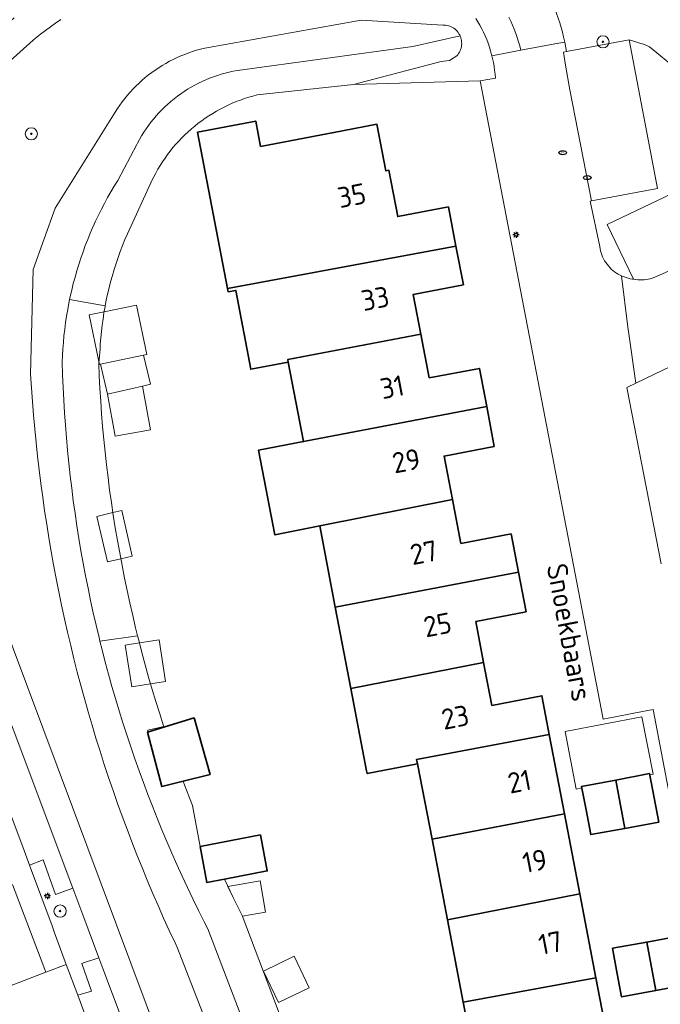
# Model space of a CAD drawing. Header units: metres. Extents: x 152610 to 160096, y 456114 to 462495.
# Tile 628 of 938: x 158870 to 158912, y 460349 to 460414. Entities that reach past the tile are written whole.
import ezdxf
from ezdxf.enums import TextEntityAlignment as Align

# ---------------------------------------------------------------- set-up
doc = ezdxf.new("R2010")
doc.units = ezdxf.units.M
doc.header["$LTSCALE"] = 0.5
doc.layers.get('0').update_dxf_attribs({"linetype": 'CONTINUOUS'})
for name, color, linetype, lineweight in [('B-PV-GR-BEPLANTING_CULTUUR_BODEMBEDEKKER-GV', 251, 'CONTINUOUS', 18), ('B-PV-GR-BEPLANTING_CULTUUR_BOSPLANTSOEN-GV', 251, 'CONTINUOUS', 18), ('B-PV-GR-BOOM-S', 251, 'CONTINUOUS', 25), ('B-PV-GW-TALUD_KRUIN-G', 251, 'CONTINUOUS', 18), ('B-PV-IE-MEUBILAIR-S', 251, 'CONTINUOUS', 25), ('B-PV-OG-BEBOUWING-GV', 6, 'CONTINUOUS', 35), ('B-PV-OG-BEBOUWING-T18', 1, 'CONTINUOUS', 18), ('B-PV-OG-BEBOUWING_OVERBOUWING-GV', 251, 'CONTINUOUS', 18), ('B-PV-OG-BEBOUWING_SCHUUR-GV', 251, 'CONTINUOUS', 18), ('B-PV-OG-TERREIN_BEGROEID-GV', 251, 'CONTINUOUS', 18), ('B-PV-OG-TOPOGRAFIE-T18', 1, 'CONTINUOUS', 18), ('B-PV-VH-GESLOTENVERHARDING_ASFALT-GV', 251, 'CONTINUOUS', 18), ('B-PV-VH-OPENVERHARDING_BETONSTRAATSTEEN-GV', 251, 'CONTINUOUS', 18), ('B-PV-VH-OPENVERHARDING_TEGEL-GV', 251, 'CONTINUOUS', 18)]:
    doc.layers.add(name, color=color, linetype=linetype, lineweight=lineweight)
doc.styles.add('NLCS-ISO', font='NLCS-ISO.ttf')
doc.styles.add('NLCS-ISO-M750-T18', font='NLCS-ISO.ttf', dxfattribs={"height": 1.35})

# ---------------------------------------------------------------- blocks, each defined once
blk = doc.blocks.new('SIE-MEUBILAIR_PAAL_LICHTMAST-SO')
for points in [[(-0.62, 0), (-1, 0)], [(-0.71, 0.71), (-0.44, 0.44)], [(0, 1), (0, 0.62)], [(0.44, 0.44), (0.71, 0.71)], [(1, 0), (0.62, 0)], [(-0.71, -0.71), (-0.44, -0.44)], [(0, -0.62), (0, -1)], [(0.44, -0.44), (0.71, -0.71)]]:
    blk.add_lwpolyline(points)
blk.add_circle((0, 0), 0.5)
blk = doc.blocks.new('SIE-MEUBILAIR_PUT_RIOOLPUT-SO')
blk.add_ellipse((0, 0), major_axis=(1.25, 0), ratio=0.54)
at = {"style": 'NLCS-ISO'}
blk.add_text('ri', height=0.75, dxfattribs=at).set_placement((-0.04, 0.07), align=Align.MIDDLE_CENTER)
blk = doc.blocks.new('SGR-BOOM_GBKN-SO')
at = {"linetype": 'ByBlock', "lineweight": 18}
h = blk.add_hatch(color=0, dxfattribs=at)
h.dxf.hatch_style = 1
edge = h.paths.add_edge_path()
edge.add_arc((0, 0), 0.25, 0, 360)
at = {"color": 0, "linetype": 'ByBlock', "lineweight": 18}
for radius in [2, 0.25]:
    blk.add_circle((0, 0), radius, dxfattribs=at)
at = {"color": 0, "linetype": 'ByBlock', "lineweight": 18, "style": 'NLCS-ISO'}
blk.add_attdef('SOORT', (2.5, 0), '', height=1.5, dxfattribs=at)

msp = doc.modelspace()

# ---------------------------------------------------------------- linework, layer by layer
at = {"layer": 'B-PV-GR-BEPLANTING_CULTUUR_BODEMBEDEKKER-GV', "flags": 128}
msp.add_lwpolyline([(158913.13, 460410.81), (158911.328, 460412.297), (158910.997, 460412.44), (158910.623, 460412.545), (158909.979, 460412.756), (158911.837, 460402.999), (158907.523, 460402.188), (158907.439, 460402.172), (158908.055, 460399.183), (158908.078, 460399.044), (158908.109, 460398.906), (158908.148, 460398.77), (158908.194, 460398.637), (158908.248, 460398.507), (158908.31, 460398.379), (158908.378, 460398.256), (158908.453, 460398.136), (158908.535, 460398.021), (158908.623, 460397.911), (158908.717, 460397.806), (158908.817, 460397.707), (158908.923, 460397.613), (158909.034, 460397.525), (158909.149, 460397.444), (158909.269, 460397.37), (158909.393, 460397.302), (158909.487, 460397.258), (158909.521, 460397.242), (158909.652, 460397.189), (158909.785, 460397.143), (158909.921, 460397.105), (158910.059, 460397.075), (158910.198, 460397.053), (158910.273, 460397.044), (158908.552, 460400.635), (158926.441, 460409.169)], dxfattribs=at)
at = {"layer": 'B-PV-GR-BEPLANTING_CULTUUR_BOSPLANTSOEN-GV', "flags": 128}
for points in [[(158888.82, 460337.46), (158882.35, 460354.4), (158882.106, 460354.877), (158881.734, 460355.619), (158881.368, 460356.365), (158881.01, 460357.114), (158880.659, 460357.866), (158880.315, 460358.622), (158879.979, 460359.381), (158879.65, 460360.144), (158879.328, 460360.909), (158879.014, 460361.678), (158878.707, 460362.449), (158878.408, 460363.224), (158878.116, 460364.001), (158877.832, 460364.781), (158877.555, 460365.564), (158877.286, 460366.35), (158877.024, 460367.138), (158876.77, 460367.928), (158876.523, 460368.721), (158876.284, 460369.516), (158876.053, 460370.314), (158875.83, 460371.113), (158875.614, 460371.915), (158875.406, 460372.719), (158875.267, 460373.276), (158875.205, 460373.525), (158875.013, 460374.333), (158874.828, 460375.142), (158874.651, 460375.954), (158874.482, 460376.766), (158874.321, 460377.581), (158874.168, 460378.397), (158874.022, 460379.215), (158873.885, 460380.034), (158873.755, 460380.854), (158873.633, 460381.675), (158873.519, 460382.497), (158873.413, 460383.321), (158873.315, 460384.146), (158873.225, 460384.971), (158873.143, 460385.797), (158873.069, 460386.624), (158873.002, 460387.452), (158872.944, 460388.28), (158872.894, 460389.109), (158872.852, 460389.938), (158872.817, 460390.768), (158872.791, 460391.598), (158872.808, 460392.024), (158872.833, 460392.458), (158872.866, 460392.892), (158872.907, 460393.326), (158872.955, 460393.759), (158873.012, 460394.19), (158873.077, 460394.621), (158873.15, 460395.05), (158873.23, 460395.478), (158873.276, 460395.699), (158873.319, 460395.904), (158873.415, 460396.329), (158873.519, 460396.752), (158873.631, 460397.173), (158873.75, 460397.591), (158873.877, 460398.008), (158874.012, 460398.422), (158874.154, 460398.833), (158874.304, 460399.242), (158874.462, 460399.648), (158874.626, 460400.051), (158874.799, 460400.451), (158874.978, 460400.848), (158875.165, 460401.241), (158875.359, 460401.631), (158875.56, 460402.017), (158875.768, 460402.4), (158875.983, 460402.778), (158876.205, 460403.153), (158876.434, 460403.523), (158877.683, 460405.877), (158877.735, 460405.978), (158877.865, 460406.216), (158878.001, 460406.45), (158878.144, 460406.68), (158878.294, 460406.905), (158878.45, 460407.126), (158878.613, 460407.342), (158878.782, 460407.553), (158878.957, 460407.759), (158879.139, 460407.96), (158879.326, 460408.156), (158879.519, 460408.345), (158879.717, 460408.529), (158879.921, 460408.707), (158880.13, 460408.879), (158880.344, 460409.045), (158880.563, 460409.204), (158880.786, 460409.357), (158881.014, 460409.503), (158881.246, 460409.643), (158881.482, 460409.775), (158881.722, 460409.9), (158881.965, 460410.019), (158882.212, 460410.13), (158882.462, 460410.233), (158882.715, 460410.329), (158882.971, 460410.418), (158883.229, 460410.499), (158883.489, 460410.572), (158883.752, 460410.638), (158884.016, 460410.696), (158884.282, 460410.746), (158895.79, 460412.31), (158898.893, 460413.015), (158898.868, 460413.069), (158898.82, 460413.154), (158898.765, 460413.235), (158898.703, 460413.311), (158898.636, 460413.382), (158898.563, 460413.448), (158898.484, 460413.507), (158898.402, 460413.559), (158898.315, 460413.605), (158898.225, 460413.643), (158898.132, 460413.674), (158898.036, 460413.697), (158897.94, 460413.712), (158897.842, 460413.72), (158897.77, 460413.72), (158892.4, 460414.03), (158882.14, 460412.2), (158881.874, 460412.135), (158881.609, 460412.062), (158881.347, 460411.981), (158881.087, 460411.892), (158880.83, 460411.796), (158880.576, 460411.693), (158880.325, 460411.582), (158880.078, 460411.464), (158879.833, 460411.339), (158879.593, 460411.207), (158879.357, 460411.067), (158879.124, 460410.921), (158878.896, 460410.769), (158878.673, 460410.609), (158878.455, 460410.444), (158878.241, 460410.271), (158878.032, 460410.093), (158877.829, 460409.909), (158877.631, 460409.719), (158877.439, 460409.523), (158877.253, 460409.322), (158877.072, 460409.115), (158876.898, 460408.903), (158876.73, 460408.686), (158876.568, 460408.465), (158876.413, 460408.238), (158876.267, 460408.012), (158872.33, 460401.71), (158870.892, 460397.688), (158870.719, 460390.809), (158870.775, 460389.91), (158870.839, 460389.011), (158870.911, 460388.113), (158870.991, 460387.215), (158871.079, 460386.318), (158871.174, 460385.422), (158871.278, 460384.527), (158871.39, 460383.633), (158871.51, 460382.74), (158871.637, 460381.847), (158871.773, 460380.957), (158871.916, 460380.067), (158872.067, 460379.179), (158872.226, 460378.292), (158872.393, 460377.406), (158872.568, 460376.522), (158872.751, 460375.64), (158872.942, 460374.759), (158873.14, 460373.88), (158873.346, 460373.003), (158873.56, 460372.127), (158873.782, 460371.254), (158874.011, 460370.382), (158874.248, 460369.513), (158874.493, 460368.646), (158874.746, 460367.781), (158875.006, 460366.918), (158875.274, 460366.058), (158875.549, 460365.199), (158875.832, 460364.344), (158876.123, 460363.491), (158876.421, 460362.641), (158876.727, 460361.793), (158877.041, 460360.948), (158877.361, 460360.106), (158877.69, 460359.267), (158878.025, 460358.431), (158878.368, 460357.597), (158878.719, 460356.767), (158879.077, 460355.94), (158879.442, 460355.116), (158879.814, 460354.296), (158880.194, 460353.479), (158880.354, 460353.14), (158887.15, 460335.64)], [(158891.46, 460337.15), (158884.595, 460355.279), (158884.003, 460356.467), (158883.429, 460357.664), (158882.288, 460357.443), (158881.834, 460359.805), (158881.329, 460362.506), (158881.133, 460363.001), (158880.832, 460363.782), (158880.716, 460364.094), (158879.321, 460363.746), (158878.395, 460367.317), (158878.418, 460367.44), (158879.457, 460367.676), (158879.44, 460367.727), (158879.184, 460368.523), (158878.936, 460369.323), (158878.695, 460370.124), (158878.462, 460370.928), (158878.237, 460371.734), (158878.02, 460372.542), (158877.81, 460373.352), (158877.739, 460373.635), (158875.267, 460373.276), (158875.406, 460372.719), (158875.614, 460371.915), (158875.83, 460371.113), (158876.053, 460370.314), (158876.284, 460369.516), (158876.523, 460368.721), (158876.77, 460367.928), (158877.024, 460367.138), (158877.286, 460366.35), (158877.555, 460365.564), (158877.832, 460364.781), (158878.116, 460364.001), (158878.408, 460363.224), (158878.707, 460362.449), (158879.014, 460361.678), (158879.328, 460360.909), (158879.65, 460360.144), (158879.979, 460359.381), (158880.315, 460358.622), (158880.659, 460357.866), (158881.01, 460357.114), (158881.368, 460356.365), (158881.734, 460355.619), (158882.106, 460354.877), (158882.35, 460354.4), (158888.82, 460337.46)]]:
    msp.add_lwpolyline(points, dxfattribs=at)
for points in [[(158898.909, 460412.98), (158898.893, 460413.015), (158895.79, 460412.31), (158884.282, 460410.746), (158884.016, 460410.696), (158883.752, 460410.638), (158883.489, 460410.572), (158883.229, 460410.499), (158882.971, 460410.418), (158882.715, 460410.329), (158882.462, 460410.233), (158882.212, 460410.13), (158881.965, 460410.019), (158881.722, 460409.9), (158881.482, 460409.775), (158881.246, 460409.643), (158881.014, 460409.503), (158880.786, 460409.357), (158880.563, 460409.204), (158880.344, 460409.045), (158880.13, 460408.879), (158879.921, 460408.707), (158879.717, 460408.529), (158879.519, 460408.345), (158879.326, 460408.156), (158879.139, 460407.96), (158878.957, 460407.759), (158878.782, 460407.553), (158878.613, 460407.342), (158878.45, 460407.126), (158878.294, 460406.905), (158878.144, 460406.68), (158878.001, 460406.45), (158877.865, 460406.216), (158877.735, 460405.978), (158877.683, 460405.877), (158876.434, 460403.523), (158876.205, 460403.153), (158875.983, 460402.778), (158875.768, 460402.4), (158875.56, 460402.017), (158875.359, 460401.631), (158875.165, 460401.241), (158874.978, 460400.848), (158874.799, 460400.451), (158874.626, 460400.051), (158874.462, 460399.648), (158874.304, 460399.242), (158874.154, 460398.833), (158874.012, 460398.422), (158873.877, 460398.008), (158873.75, 460397.591), (158873.631, 460397.173), (158873.519, 460396.752), (158873.415, 460396.329), (158873.319, 460395.904), (158873.276, 460395.699), (158875.612, 460395.302), (158875.682, 460395.66), (158875.769, 460396.068), (158875.865, 460396.474), (158875.968, 460396.878), (158876.079, 460397.281), (158876.197, 460397.681), (158876.323, 460398.078), (158876.457, 460398.473), (158876.598, 460398.866), (158876.747, 460399.256), (158876.903, 460399.642), (158877.067, 460400.026), (158878.72, 460403.6), (158878.794, 460403.749), (158878.929, 460404.005), (158879.069, 460404.256), (158879.218, 460404.503), (158879.372, 460404.746), (158879.534, 460404.985), (158879.702, 460405.219), (158879.876, 460405.448), (158880.057, 460405.673), (158880.244, 460405.892), (158880.437, 460406.106), (158880.636, 460406.315), (158880.841, 460406.518), (158881.051, 460406.715), (158881.266, 460406.907), (158881.487, 460407.092), (158881.713, 460407.271), (158881.943, 460407.444), (158882.179, 460407.61), (158882.419, 460407.77), (158882.663, 460407.923), (158882.911, 460408.069), (158883.164, 460408.208), (158883.42, 460408.34), (158883.679, 460408.465), (158883.942, 460408.583), (158884.209, 460408.693), (158884.478, 460408.796), (158884.75, 460408.891), (158885.024, 460408.979), (158885.301, 460409.06), (158885.58, 460409.132), (158891.9, 460409.82), (158897.647, 460411.329), (158898.208, 460411.391), (158898.679, 460411.702), (158898.743, 460411.776), (158898.8, 460411.856), (158898.851, 460411.939), (158898.895, 460412.027), (158898.932, 460412.118), (158898.961, 460412.212), (158898.982, 460412.307), (158898.995, 460412.404), (158899.001, 460412.502), (158898.998, 460412.6), (158898.988, 460412.697), (158898.969, 460412.794), (158898.943, 460412.888)], [(158875.612, 460395.302), (158873.276, 460395.699), (158873.23, 460395.478), (158873.15, 460395.05), (158873.077, 460394.621), (158873.012, 460394.19), (158872.955, 460393.759), (158872.907, 460393.326), (158872.866, 460392.892), (158872.833, 460392.458), (158872.808, 460392.024), (158872.791, 460391.598), (158872.817, 460390.768), (158872.852, 460389.938), (158872.894, 460389.109), (158872.944, 460388.28), (158873.002, 460387.452), (158873.069, 460386.624), (158873.143, 460385.797), (158873.225, 460384.971), (158873.315, 460384.146), (158873.413, 460383.321), (158873.519, 460382.497), (158873.633, 460381.675), (158873.755, 460380.854), (158873.885, 460380.034), (158874.022, 460379.215), (158874.168, 460378.397), (158874.321, 460377.581), (158874.482, 460376.766), (158874.651, 460375.954), (158874.828, 460375.142), (158875.013, 460374.333), (158875.205, 460373.525), (158875.267, 460373.276), (158877.739, 460373.635), (158877.608, 460374.164), (158877.414, 460374.978), (158877.227, 460375.793), (158877.049, 460376.611), (158876.878, 460377.43), (158876.715, 460378.251), (158876.56, 460379.073), (158876.413, 460379.897), (158876.273, 460380.722), (158876.142, 460381.548), (158876.018, 460382.376), (158875.903, 460383.205), (158875.795, 460384.034), (158875.695, 460384.865), (158875.604, 460385.697), (158875.52, 460386.529), (158875.444, 460387.363), (158875.376, 460388.197), (158875.316, 460389.031), (158875.264, 460389.866), (158875.22, 460390.702), (158875.184, 460391.538), (158875.273, 460392.481), (158875.291, 460392.769), (158875.323, 460393.185), (158875.363, 460393.6), (158875.411, 460394.014), (158875.467, 460394.428), (158875.531, 460394.84), (158875.602, 460395.251)]]:
    msp.add_lwpolyline(points, close=True, dxfattribs=at)
at = {"layer": 'B-PV-GW-TALUD_KRUIN-G', "flags": 128}
msp.add_lwpolyline([(158888.82, 460337.46), (158882.35, 460354.4), (158882.106, 460354.877), (158881.734, 460355.619), (158881.368, 460356.365), (158881.01, 460357.114), (158880.659, 460357.866), (158880.315, 460358.622), (158879.979, 460359.381), (158879.65, 460360.144), (158879.328, 460360.909), (158879.014, 460361.678), (158878.707, 460362.449), (158878.408, 460363.224), (158878.116, 460364.001), (158877.832, 460364.781), (158877.555, 460365.564), (158877.286, 460366.35), (158877.024, 460367.138), (158876.77, 460367.928), (158876.523, 460368.721), (158876.284, 460369.516), (158876.053, 460370.314), (158875.83, 460371.113), (158875.614, 460371.915), (158875.406, 460372.719), (158875.267, 460373.276), (158875.205, 460373.525), (158875.013, 460374.333), (158874.828, 460375.142), (158874.651, 460375.954), (158874.482, 460376.766), (158874.321, 460377.581), (158874.168, 460378.397), (158874.022, 460379.215), (158873.885, 460380.034), (158873.755, 460380.854), (158873.633, 460381.675), (158873.519, 460382.497), (158873.413, 460383.321), (158873.315, 460384.146), (158873.225, 460384.971), (158873.143, 460385.797), (158873.069, 460386.624), (158873.002, 460387.452), (158872.944, 460388.28), (158872.894, 460389.109), (158872.852, 460389.938), (158872.817, 460390.768), (158872.791, 460391.598), (158872.808, 460392.024), (158872.833, 460392.458), (158872.866, 460392.892), (158872.907, 460393.326), (158872.955, 460393.759), (158873.012, 460394.19), (158873.077, 460394.621), (158873.15, 460395.05), (158873.23, 460395.478), (158873.276, 460395.699), (158873.319, 460395.904), (158873.415, 460396.329), (158873.519, 460396.752), (158873.631, 460397.173), (158873.75, 460397.591), (158873.877, 460398.008), (158874.012, 460398.422), (158874.154, 460398.833), (158874.304, 460399.242), (158874.462, 460399.648), (158874.626, 460400.051), (158874.799, 460400.451), (158874.978, 460400.848), (158875.165, 460401.241), (158875.359, 460401.631), (158875.56, 460402.017), (158875.768, 460402.4), (158875.983, 460402.778), (158876.205, 460403.153), (158876.434, 460403.523), (158877.683, 460405.877), (158877.735, 460405.978), (158877.865, 460406.216), (158878.001, 460406.45), (158878.144, 460406.68), (158878.294, 460406.905), (158878.45, 460407.126), (158878.613, 460407.342), (158878.782, 460407.553), (158878.957, 460407.759), (158879.139, 460407.96), (158879.326, 460408.156), (158879.519, 460408.345), (158879.717, 460408.529), (158879.921, 460408.707), (158880.13, 460408.879), (158880.344, 460409.045), (158880.563, 460409.204), (158880.786, 460409.357), (158881.014, 460409.503), (158881.246, 460409.643), (158881.482, 460409.775), (158881.722, 460409.9), (158881.965, 460410.019), (158882.212, 460410.13), (158882.462, 460410.233), (158882.715, 460410.329), (158882.971, 460410.418), (158883.229, 460410.499), (158883.489, 460410.572), (158883.752, 460410.638), (158884.016, 460410.696), (158884.282, 460410.746), (158895.79, 460412.31), (158898.893, 460413.015)], dxfattribs=at)
at = {"layer": 'B-PV-OG-BEBOUWING-GV', "flags": 128}
for points in [[(158885.804, 460405.739), (158885.483, 460407.415), (158881.664, 460406.684), (158883.627, 460396.436), (158898.623, 460399.215), (158898.131, 460401.786), (158894.81, 460401.15), (158894.23, 460404.19), (158894.024, 460404.15), (158893.441, 460407.205), (158891.175, 460406.77)], [(158899.11, 460396.67), (158898.623, 460399.215), (158883.627, 460396.436), (158883.67, 460396.212), (158884.172, 460396.308), (158885.163, 460391.131), (158887.623, 460391.602), (158887.591, 460391.768), (158896.318, 460393.441), (158895.82, 460396.04)], [(158896.87, 460390.56), (158896.318, 460393.441), (158887.591, 460391.768), (158887.623, 460391.602), (158888.623, 460386.386), (158900.639, 460388.684), (158900.16, 460391.19)], [(158901.14, 460386.06), (158900.639, 460388.684), (158888.623, 460386.386), (158885.676, 460385.823), (158886.742, 460380.264), (158889.684, 460380.849), (158898.396, 460382.58), (158897.85, 460385.43)], [(158898.95, 460379.69), (158898.396, 460382.58), (158889.684, 460380.849), (158890.705, 460375.522), (158902.72, 460377.813), (158902.24, 460380.32)], [(158903.22, 460375.2), (158902.72, 460377.813), (158890.705, 460375.522), (158891.73, 460370.177), (158900.432, 460371.887), (158899.92, 460374.57)], [(158900.97, 460369.07), (158900.432, 460371.887), (158891.73, 460370.177), (158892.765, 460364.776), (158892.8, 460364.6), (158896.1, 460365.231), (158896.043, 460365.529), (158904.748, 460367.157), (158904.26, 460369.7)], [(158878.395, 460367.317), (158879.321, 460363.746), (158880.716, 460364.094), (158882.496, 460364.539), (158881.438, 460368.244)], [(158905.747, 460361.945), (158904.748, 460367.157), (158896.043, 460365.529), (158896.1, 460365.231), (158897.052, 460360.281)], [(158911.63, 460363), (158911.33, 460364.59), (158909.116, 460364.173), (158909.7, 460361), (158911.93, 460361.41)], [(158909.7, 460361), (158909.116, 460364.173), (158906.87, 460363.75), (158907.161, 460362.215), (158907.47, 460360.59)], [(158906.751, 460356.711), (158905.747, 460361.945), (158897.052, 460360.281), (158898.068, 460354.996)], [(158883.429, 460357.664), (158886.246, 460358.21), (158885.792, 460360.572), (158881.834, 460359.805), (158882.288, 460357.443)], [(158907.809, 460351.195), (158906.751, 460356.711), (158898.068, 460354.996), (158899.107, 460349.59)], [(158911.73, 460350.355), (158911.138, 460353.541), (158908.9, 460353.13), (158909.209, 460351.453), (158909.49, 460349.94)], [(158913.665, 460352.36), (158913.36, 460353.95), (158911.138, 460353.541), (158911.73, 460350.355), (158913.97, 460350.77)], [(158908.87, 460345.66), (158907.809, 460351.195), (158899.107, 460349.59), (158900.184, 460343.989), (158897.734, 460343.518), (158898.314, 460340.473), (158898.883, 460340.581), (158900.77, 460340.94), (158906.968, 460342.129), (158906.38, 460345.19)]]:
    msp.add_lwpolyline(points, close=True, dxfattribs=at)
at = {"layer": 'B-PV-OG-BEBOUWING_OVERBOUWING-GV', "flags": 128}
for points in [[(158875.305, 460391.461), (158878.132, 460392.048), (158878.345, 460392.092), (158877.671, 460395.339), (158875.541, 460394.896), (158874.557, 460394.692), (158875.193, 460391.631), (158875.231, 460391.446)], [(158911.558, 460364.556), (158910.828, 460368.329), (158905.789, 460367.354), (158906.519, 460363.581), (158906.888, 460363.652), (158906.87, 460363.75), (158909.116, 460364.173), (158911.33, 460364.59), (158911.344, 460364.515)]]:
    msp.add_lwpolyline(points, close=True, dxfattribs=at)
at = {"layer": 'B-PV-OG-BEBOUWING_SCHUUR-GV', "flags": 128}
for points in [[(158875.305, 460391.461), (158875.764, 460389.492), (158878.063, 460390.028), (158878.576, 460390.147), (158878.132, 460392.048)], [(158878.579, 460387.151), (158878.063, 460390.028), (158875.764, 460389.492), (158876.258, 460386.735)], [(158877.389, 460378.866), (158876.696, 460381.857), (158876.116, 460381.722), (158875.062, 460381.478), (158875.755, 460378.488), (158876.632, 460378.691)], [(158879.577, 460370.645), (158879.143, 460373.379), (158877.856, 460373.174), (158876.921, 460373.026), (158877.355, 460370.292), (158878.589, 460370.488)], [(158886.135, 460355.508), (158885.782, 460357.557), (158883.656, 460357.191), (158884.003, 460356.467), (158884.595, 460355.279), (158884.608, 460355.245)], [(158888.992, 460350.543), (158888.001, 460352.605), (158885.99, 460351.638), (158886.982, 460349.576)]]:
    msp.add_lwpolyline(points, close=True, dxfattribs=at)
at = {"layer": 'B-PV-OG-TERREIN_BEGROEID-GV', "flags": 128}
for points in [[(158917.092, 460414.237), (158910.065, 460415.495), (158905.938, 460417.121), (158904.952, 460415.149), (158904.981, 460415.085), (158905.104, 460414.786), (158905.22, 460414.485), (158905.328, 460414.18), (158905.429, 460413.874), (158905.522, 460413.564), (158905.607, 460413.253), (158905.685, 460412.939), (158905.758, 460412.606), (158905.873, 460411.974), (158909.979, 460412.756), (158910.623, 460412.545), (158910.997, 460412.44), (158911.328, 460412.297), (158913.13, 460410.81)], [(158872.701, 460414.076), (158872.36, 460413.845), (158872.023, 460413.606), (158871.692, 460413.362), (158871.365, 460413.111), (158871.042, 460412.854), (158870.88, 460412.72), (158868.298, 460410.422), (158867.718, 460409.761), (158867.271, 460409.005), (158866.971, 460408.179), (158866.83, 460407.311), (158866.81, 460394.92), (158866.57, 460385.02), (158867.11, 460379.98), (158867.309, 460378.983), (158867.614, 460378.013), (158892.79, 460310.67)], [(158887.15, 460335.64), (158880.354, 460353.14), (158880.194, 460353.479), (158879.814, 460354.296), (158879.442, 460355.116), (158879.077, 460355.94), (158878.719, 460356.767), (158878.368, 460357.597), (158878.025, 460358.431), (158877.69, 460359.267), (158877.361, 460360.106), (158877.041, 460360.948), (158876.727, 460361.793), (158876.421, 460362.641), (158876.123, 460363.491), (158875.832, 460364.344), (158875.549, 460365.199), (158875.274, 460366.058), (158875.006, 460366.918), (158874.746, 460367.781), (158874.493, 460368.646), (158874.248, 460369.513), (158874.011, 460370.382), (158873.782, 460371.254), (158873.56, 460372.127), (158873.346, 460373.003), (158873.14, 460373.88), (158872.942, 460374.759), (158872.751, 460375.64), (158872.568, 460376.522), (158872.393, 460377.406), (158872.226, 460378.292), (158872.067, 460379.179), (158871.916, 460380.067), (158871.773, 460380.957), (158871.637, 460381.847), (158871.51, 460382.74), (158871.39, 460383.633), (158871.278, 460384.527), (158871.174, 460385.422), (158871.079, 460386.318), (158870.991, 460387.215), (158870.911, 460388.113), (158870.839, 460389.011), (158870.775, 460389.91), (158870.719, 460390.809), (158870.892, 460397.688), (158872.33, 460401.71), (158876.267, 460408.012), (158876.413, 460408.238), (158876.568, 460408.465), (158876.73, 460408.686), (158876.898, 460408.903), (158877.072, 460409.115), (158877.253, 460409.322), (158877.439, 460409.523), (158877.631, 460409.719), (158877.829, 460409.909), (158878.032, 460410.093), (158878.241, 460410.271), (158878.455, 460410.444), (158878.673, 460410.609), (158878.896, 460410.769), (158879.124, 460410.921), (158879.357, 460411.067), (158879.593, 460411.207), (158879.833, 460411.339), (158880.078, 460411.464), (158880.325, 460411.582), (158880.576, 460411.693), (158880.83, 460411.796), (158881.087, 460411.892), (158881.347, 460411.981), (158881.609, 460412.062), (158881.874, 460412.135), (158882.14, 460412.2), (158892.4, 460414.03), (158897.77, 460413.72), (158897.842, 460413.72), (158897.94, 460413.712), (158898.036, 460413.697), (158898.132, 460413.674), (158898.225, 460413.643), (158898.315, 460413.605), (158898.402, 460413.559), (158898.484, 460413.507), (158898.563, 460413.448), (158898.636, 460413.382), (158898.703, 460413.311), (158898.765, 460413.235), (158898.82, 460413.154), (158898.868, 460413.069), (158898.893, 460413.015), (158898.909, 460412.98), (158898.943, 460412.888), (158898.969, 460412.794), (158898.988, 460412.697), (158898.998, 460412.6), (158899.001, 460412.502), (158898.995, 460412.404), (158898.982, 460412.307), (158898.961, 460412.212), (158898.932, 460412.118), (158898.895, 460412.027), (158898.851, 460411.939), (158898.8, 460411.856), (158898.743, 460411.776), (158898.679, 460411.702), (158898.208, 460411.391), (158897.647, 460411.329), (158891.9, 460409.82), (158900.22, 460410.05), (158901.216, 460410.235), (158901.194, 460410.495), (158901.163, 460410.753), (158901.125, 460411.011), (158901.079, 460411.267), (158901.025, 460411.522), (158900.981, 460411.705), (158900.963, 460411.775), (158900.893, 460412.026), (158900.816, 460412.274), (158900.731, 460412.521), (158900.639, 460412.764), (158900.539, 460413.005), (158900.431, 460413.242), (158900.317, 460413.476), (158900.196, 460413.706), (158900.067, 460413.933), (158899.931, 460414.155)], [(158866.22, 460370.34), (158870.2, 460359.78), (158870.645, 460358.582), (158871.544, 460358.94), (158872.353, 460356.669), (158873.485, 460357.07), (158865.71, 460377.78)]]:
    msp.add_lwpolyline(points, dxfattribs=at)
for points in [[(158873.805, 460350.047), (158874.706, 460350.313), (158874.087, 460352.14), (158874.25, 460352.193), (158875.199, 460352.505), (158874.139, 460355.328), (158873.485, 460357.07), (158872.353, 460356.669), (158871.544, 460358.94), (158870.645, 460358.582), (158872.124, 460354.604), (158872.294, 460354.143), (158872.993, 460352.246), (158873.058, 460352.069)], [(158878.405, 460337.721), (158880.79, 460331.376), (158884.58, 460321.29), (158888.88, 460309.863), (158889.761, 460307.778), (158890.74, 460305.737), (158892.672, 460306.813), (158891.16, 460309.99), (158882.846, 460332.136), (158876.094, 460350.121), (158875.461, 460351.807), (158875.199, 460352.505), (158874.25, 460352.193), (158874.087, 460352.14), (158874.706, 460350.313), (158873.805, 460350.047), (158875.408, 460345.698), (158878.147, 460338.407)]]:
    msp.add_lwpolyline(points, close=True, dxfattribs=at)
at = {"layer": 'B-PV-VH-GESLOTENVERHARDING_ASFALT-GV', "flags": 128}
for points in [[(158902.089, 460414.242), (158902.215, 460413.98), (158902.333, 460413.715), (158902.445, 460413.447), (158902.549, 460413.176), (158902.645, 460412.902), (158902.734, 460412.625), (158902.815, 460412.346), (158902.889, 460412.065), (158905.121, 460412.486), (158905.758, 460412.606), (158905.685, 460412.939), (158905.607, 460413.253), (158905.522, 460413.564), (158905.429, 460413.874), (158905.328, 460414.18)], [(158869.523, 460357.308), (158871.648, 460351.732), (158871.715, 460351.555), (158873.058, 460352.069), (158872.993, 460352.246), (158872.294, 460354.143), (158872.124, 460354.604), (158870.645, 460358.582), (158870.2, 460359.78), (158866.22, 460370.34)], [(158868.454, 460350.306), (158871.715, 460351.555), (158871.648, 460351.732), (158869.523, 460357.308)]]:
    msp.add_lwpolyline(points, dxfattribs=at)
msp.add_lwpolyline([(158872.027, 460337.14), (158872.377, 460336.198), (158873.728, 460336.715), (158876.836, 460337.905), (158878.147, 460338.407), (158875.408, 460345.698), (158873.805, 460350.047), (158873.058, 460352.069), (158871.715, 460351.555), (158868.454, 460350.306), (158866.286, 460349.476), (158867.48, 460346.259), (158867.57, 460346.2), (158868.951, 460345.302), (158870.508, 460341.227), (158871.51, 460338.53)], close=True, dxfattribs=at)
at = {"layer": 'B-PV-VH-OPENVERHARDING_BETONSTRAATSTEEN-GV', "flags": 128}
for points in [[(158912.078, 460378.363), (158909.83, 460389.94), (158910.422, 460390.224), (158909.946, 460393.604), (158909.909, 460393.898), (158909.487, 460397.258), (158909.393, 460397.302), (158909.269, 460397.37), (158909.149, 460397.444), (158909.034, 460397.525), (158908.923, 460397.613), (158908.817, 460397.707), (158908.717, 460397.806), (158908.623, 460397.911), (158908.535, 460398.021), (158908.453, 460398.136), (158908.378, 460398.256), (158908.31, 460398.379), (158908.248, 460398.507), (158908.194, 460398.637), (158908.148, 460398.77), (158908.109, 460398.906), (158908.078, 460399.044), (158908.055, 460399.183), (158907.439, 460402.172), (158907.523, 460402.188), (158906.1, 460409.46), (158905.81, 460411.09), (158905.684, 460411.935), (158905.873, 460411.974), (158905.758, 460412.606), (158905.121, 460412.486), (158902.889, 460412.065), (158900.981, 460411.705), (158901.025, 460411.522), (158901.079, 460411.267), (158901.125, 460411.011), (158901.163, 460410.753), (158901.194, 460410.495), (158901.216, 460410.235), (158900.22, 460410.05), (158900.42, 460408.92), (158908.28, 460368.17), (158910.865, 460368.662), (158911.552, 460368.793), (158916.31, 460343.91)], [(158914.456, 460398.409), (158911.816, 460397.236), (158911.765, 460397.212), (158911.637, 460397.158), (158911.506, 460397.111), (158911.373, 460397.072), (158911.238, 460397.041), (158911.101, 460397.017), (158910.963, 460397.002), (158910.825, 460396.994), (158910.686, 460396.995), (158910.547, 460397.003), (158910.41, 460397.02), (158910.273, 460397.044), (158910.198, 460397.053), (158910.059, 460397.075), (158909.921, 460397.105), (158909.785, 460397.143), (158909.652, 460397.189), (158909.521, 460397.242), (158909.487, 460397.258), (158909.909, 460393.898), (158909.946, 460393.604), (158910.422, 460390.224), (158931.969, 460400.589)]]:
    msp.add_lwpolyline(points, dxfattribs=at)
for points in [[(158911.837, 460402.999), (158909.979, 460412.756), (158905.873, 460411.974), (158905.684, 460411.935), (158905.81, 460411.09), (158906.1, 460409.46), (158907.523, 460402.188)], [(158928.401, 460405.088), (158926.441, 460409.169), (158908.552, 460400.635), (158910.273, 460397.044), (158910.41, 460397.02), (158910.547, 460397.003), (158910.686, 460396.995), (158910.825, 460396.994), (158910.963, 460397.002), (158911.101, 460397.017), (158911.238, 460397.041), (158911.373, 460397.072), (158911.506, 460397.111), (158911.637, 460397.158), (158911.765, 460397.212), (158911.816, 460397.236), (158914.456, 460398.409)]]:
    msp.add_lwpolyline(points, close=True, dxfattribs=at)
at = {"layer": 'B-PV-VH-OPENVERHARDING_TEGEL-GV', "flags": 128}
for points in [[(158899.931, 460414.155), (158900.067, 460413.933), (158900.196, 460413.706), (158900.317, 460413.476), (158900.431, 460413.242), (158900.539, 460413.005), (158900.639, 460412.764), (158900.731, 460412.521), (158900.816, 460412.274), (158900.893, 460412.026), (158900.963, 460411.775), (158900.981, 460411.705), (158902.889, 460412.065), (158902.815, 460412.346), (158902.734, 460412.625), (158902.645, 460412.902), (158902.549, 460413.176), (158902.445, 460413.447), (158902.333, 460413.715), (158902.215, 460413.98), (158902.089, 460414.242)], [(158869.637, 460414.183), (158867.272, 460412.113), (158866.325, 460411.144), (158865.594, 460410.003), (158867.271, 460409.005), (158867.718, 460409.761), (158868.298, 460410.422), (158870.88, 460412.72), (158871.042, 460412.854), (158871.365, 460413.111), (158871.692, 460413.362), (158872.023, 460413.606), (158872.36, 460413.845), (158872.701, 460414.076)], [(158892.79, 460310.67), (158867.614, 460378.013), (158867.309, 460378.983), (158867.11, 460379.98), (158866.57, 460385.02), (158866.81, 460394.92), (158866.83, 460407.311), (158866.971, 460408.179), (158867.271, 460409.005), (158865.594, 460410.003), (158865.108, 460408.738), (158864.888, 460407.4), (158864.66, 460385.37), (158864.856, 460383.557), (158865.119, 460380.644), (158865.71, 460377.78), (158873.485, 460357.07), (158874.139, 460355.328), (158875.199, 460352.505), (158875.461, 460351.807), (158876.094, 460350.121), (158882.846, 460332.136)]]:
    msp.add_lwpolyline(points, dxfattribs=at)

# ---------------------------------------------------------------- block references
at = {"layer": 'B-PV-GR-BOOM-S', "xscale": 0.2, "yscale": 0.2, "zscale": 0.2}
for p in [(158908.271, 460412.623), (158870.764, 460406.583), (158872.649, 460355.571)]:
    msp.add_blockref('SGR-BOOM_GBKN-SO', p, dxfattribs=at)
at = {"layer": 'B-PV-IE-MEUBILAIR-S', "xscale": 0.2, "yscale": 0.2, "zscale": 0.2}
for name, p in [('SIE-MEUBILAIR_PUT_RIOOLPUT-SO', (158905.63, 460405.34)), ('SIE-MEUBILAIR_PUT_RIOOLPUT-SO', (158907.24, 460403.71)), ('SIE-MEUBILAIR_PAAL_LICHTMAST-SO', (158902.566, 460399.956)), ('SIE-MEUBILAIR_PAAL_LICHTMAST-SO', (158871.816, 460356.563))]:
    msp.add_blockref(name, p, dxfattribs=at)

# ---------------------------------------------------------------- texts
at = {"layer": 'B-PV-OG-BEBOUWING-T18', "style": 'NLCS-ISO-M750-T18'}
for s, rotation, p in [('35', 10.8, (158891.789, 460402.532)), ('33', 10.8, (158893.326, 460395.773)), ('31', 10.8, (158894.438, 460389.964)), ('29', 10.8, (158895.365, 460385.12)), ('27', 10.8, (158896.517, 460379.101)), ('25', 10.8, (158897.414, 460374.359)), ('23', 10.9, (158898.575, 460368.293)), ('21', 10.8, (158902.792, 460364.08)), ('19', 10.9, (158903.794, 460358.857)), ('17', 10.9, (158904.825, 460353.482))]:
    msp.add_text(s, height=1.35, rotation=rotation, dxfattribs=at).set_placement(p, align=Align.MIDDLE)
at = {"layer": 'B-PV-OG-TOPOGRAFIE-T18', "style": 'NLCS-ISO-M750-T18'}
msp.add_text('Snoekbaars', height=1.35, rotation=280.8, dxfattribs=at).set_placement((158906.076, 460373.867), align=Align.MIDDLE)

doc.saveas('drawing.dxf')
